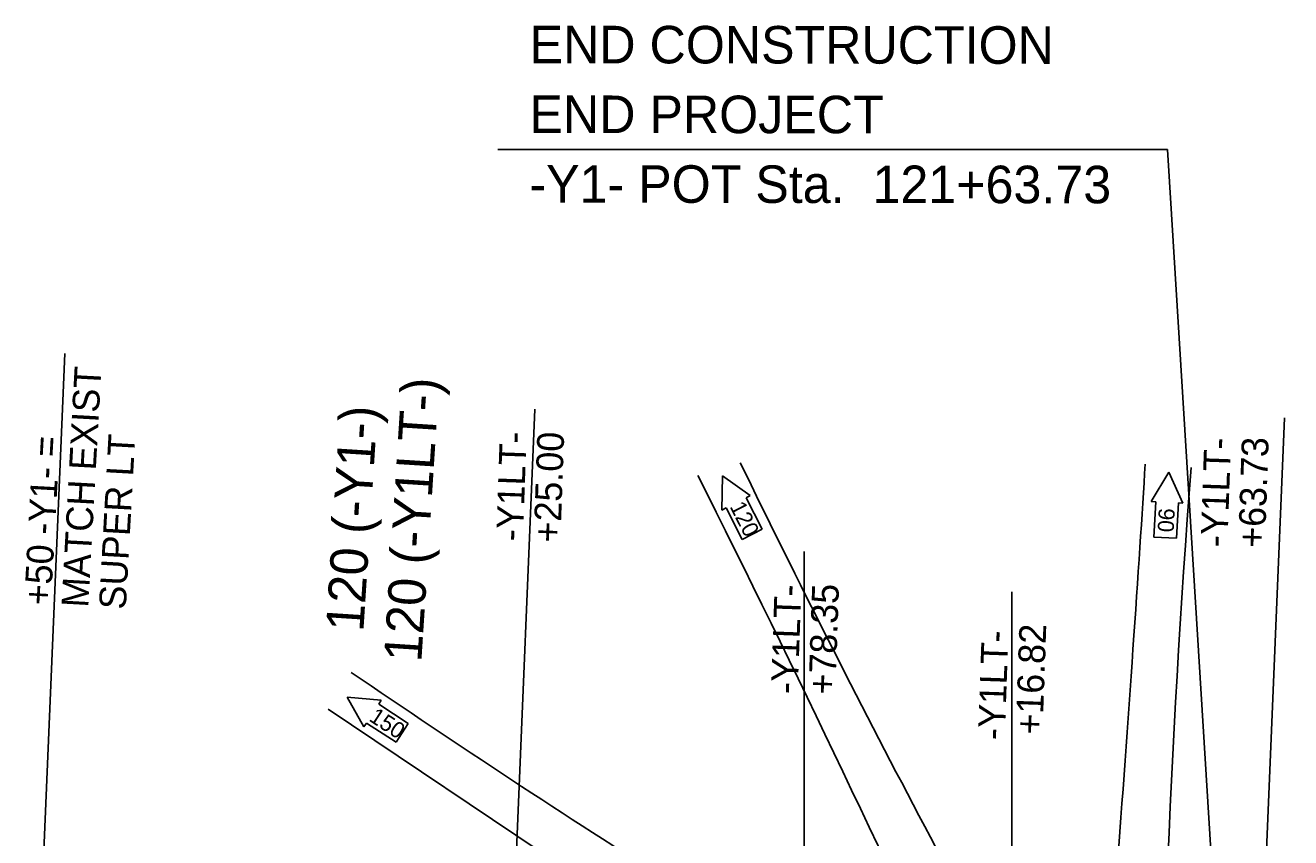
# Model space of a CAD drawing. Extents: x 2389099 to 2405615, y 552200 to 573532.
# Drawn here: x 2399821.8 to 2400057.8, y 552504.5 to 552656 of the extents above; entities that cross this region are included whole.
import ezdxf

# ---------------------------------------------------------------- set-up
doc = ezdxf.new("R2010")
doc.units = 0
for name, color, linetype in [('Old_Level_11', 7, 'Continuous'), ('Old_Level_22', 7, 'Continuous'), ('Prop Dimension', 7, 'Continuous'), ('Prop Dimension Text', 7, 'Continuous'), ('Prop Horizontal Alignment Curve and Spiral Data', 7, 'Continuous'), ('Scratch_Level_0', 7, 'Continuous')]:
    doc.layers.add(name, color=color, linetype=linetype)

msp = doc.modelspace()

# ---------------------------------------------------------------- linework, layer by layer
at = {"layer": 'Prop Dimension'}
for p, q in [((2399829.18, 552594.74), (2399823.79, 552466.68)), ((2399916.82, 552584.38), (2399911.95, 552466.87)), ((2400056.59, 552582.76), (2400051.47, 552459.22)), ((2399967.02, 552483.41), (2399967.02, 552557.86)), ((2400005.74, 552488.75), (2400005.74, 552550.33))]:
    msp.add_line(p, q, dxfattribs=at)
at = {"layer": 'Prop Horizontal Alignment Curve and Spiral Data'}
for p in [(2399909.91, 552632.8), (2400049.07, 552401.52)]:
    msp.add_line(p, (2400034.79, 552632.8), dxfattribs=at)
at = {"layer": 'Scratch_Level_0'}
for p, q in [((2400031.75, 552567.16), (2400035.01, 552572.62)), ((2400037.67, 552566.84), (2400035.01, 552572.62)), ((2399951.71, 552565.57), (2399951.81, 552571.94)), ((2399956.99, 552568.25), (2399951.81, 552571.94)), ((2399956.23, 552567.87), (2399956.99, 552568.25)), ((2399959.21, 552561.99), (2399956.23, 552567.87)), ((2399951.71, 552565.57), (2399952.48, 552565.96)), ((2399955.46, 552560.09), (2399952.48, 552565.96)), ((2400031.75, 552567.16), (2400032.61, 552567.11)), ((2400032.26, 552560.54), (2400032.61, 552567.11)), ((2400036.45, 552560.31), (2400036.81, 552566.89)), ((2400036.81, 552566.89), (2400037.67, 552566.84)), ((2399955.46, 552560.09), (2399959.21, 552561.99)), ((2400032.26, 552560.54), (2400036.45, 552560.31)), ((2399884.94, 552525.13), (2399881.84, 552530.68)), ((2399888.17, 552530.09), (2399881.84, 552530.68)), ((2399887.71, 552529.37), (2399888.17, 552530.09)), ((2399878.26, 552528.4), (2399967.52, 552468.57)), ((2399893.22, 552525.77), (2399887.71, 552529.37)), ((2399884.94, 552525.13), (2399885.41, 552525.85)), ((2399890.93, 552522.25), (2399885.41, 552525.85)), ((2399890.93, 552522.25), (2399893.22, 552525.77))]:
    msp.add_line(p, q, dxfattribs=at)
for centre, radius, start, end in [((2401998.27, 553567.94), 2271.92, 205.93307, 209.65203), ((2402276.05, 552404.87), 2243.23, 175.68821, 179.67411), ((2396933.75, 551063.72), 3369.87, 24.4989, 26.58896), ((2401097.8, 554318.45), 2157.89, 235.725, 239.54881), ((2401674.87, 551431.46), 1909.59, 144.70886, 149.53596)]:
    msp.add_arc(centre, radius, start, end, dxfattribs=at)
msp.add_ellipse((2400026.37, 552519.62), major_axis=(4.92, 68.56), ratio=0.008186, start_param=3.141593, end_param=5.631906, dxfattribs=at)

# ---------------------------------------------------------------- texts
at = {"layer": 'Old_Level_11'}
for s, rotation, p in [('MATCH EXIST', 86.8525, (2399833.53, 552547.31)), ('SUPER LT', 86.8525, (2399840.52, 552546.93)), ('-Y1LT-', 87.9961, (2399914.58, 552559.7)), ('+25.00', 87.9961, (2399921.57, 552559.45)), ('+50 -Y1- =', 86.8525, (2399826.55, 552547.7)), ('-Y1LT-', 87.9961, (2400045.94, 552558.58)), ('+63.73', 87.9961, (2400052.94, 552558.47))]:
    msp.add_text(s, height=5, rotation=rotation, dxfattribs=at).set_placement(p)
at = {"layer": 'Old_Level_22'}
for s, p in [('END CONSTRUCTION', (2399915.83, 552648.9)), ('END PROJECT', (2399915.81, 552635.9)), ('-Y1- POT Sta.  121+63.73', (2399915.79, 552622.9))]:
    msp.add_text(s, height=7, rotation=359.9316, dxfattribs=at).set_placement(p)
at = {"layer": 'Prop Dimension Text'}
for s, p in [('-Y1LT-', (2399965.82, 552531.18)), ('+78.35', (2399972.82, 552531.1)), ('+16.82', (2400011.47, 552523.62)), ('-Y1LT-', (2400004.43, 552522.6))]:
    msp.add_text(s, height=5, rotation=87.9961, dxfattribs=at).set_placement(p)
at = {"layer": 'Prop Horizontal Alignment Curve and Spiral Data'}
for s, p in [('120 (-Y1LT-)', (2399895.64, 552537.11)), ('120 (-Y1-)', (2399884.83, 552542.78))]:
    msp.add_text(s, height=7, rotation=86.3395, dxfattribs=at).set_placement(p)
at = {"layer": 'Scratch_Level_0'}
for s, rotation, p in [('120', 296.9012, (2399953.08, 552566.24)), ('90', 266.9027, (2400033.17, 552565.98)), ('150', 326.8968, (2399885.7, 552526.38))]:
    msp.add_text(s, height=3, rotation=rotation, dxfattribs=at).set_placement(p)

doc.saveas('drawing.dxf')
